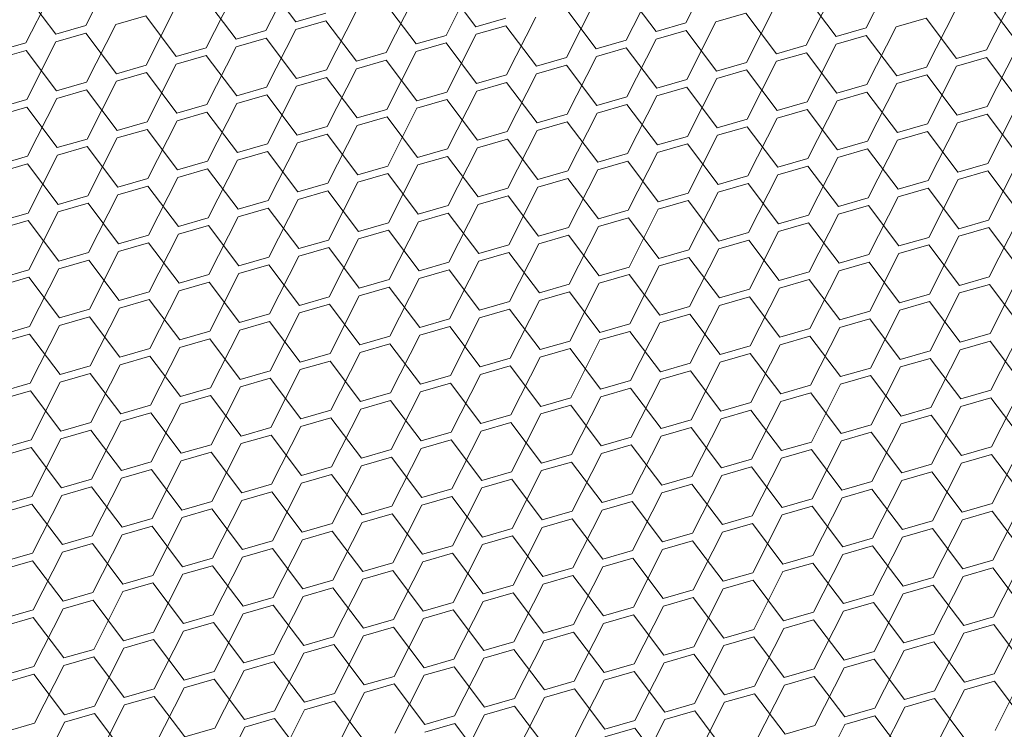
# Model space of a CAD drawing. Header units: millimetres. Extents: x 3925 to 5043, y -86 to 778.
# Tile 335 of 439: x 4979.86 to 4987.17, y 337.69 to 342.95. Entities that reach past the tile are written whole.
import ezdxf

# ---------------------------------------------------------------- set-up
doc = ezdxf.new("R2010")
doc.units = ezdxf.units.MM
doc.header["$LTSCALE"] = 46.255
doc.layers.add('H30K-DUST-FIDXF_CONTINUOUS_LINE', color=7, linetype='CONTINUOUS')

msp = doc.modelspace()

# ---------------------------------------------------------------- linework, layer by layer
at = {"layer": 'H30K-DUST-FIDXF_CONTINUOUS_LINE', "color": 7, "linetype": 'Continuous', "lineweight": 0}
for p, q in [((4980.3492, 342.9092), (4980.5664, 343.3378)), ((4984.8029, 342.929), (4985.0202, 343.3577)), ((4986.1395, 342.8929), (4986.3568, 343.3216)), ((4981.6858, 342.873), (4981.9031, 343.3017)), ((4983.0225, 342.8369), (4983.2397, 343.2656)), ((4979.9054, 342.7809), (4980.1227, 343.2096)), ((4981.9077, 342.9372), (4981.6812, 343.2376)), ((4983.2444, 342.901), (4983.0178, 343.2014)), ((4984.3591, 342.8008), (4984.5764, 343.2294)), ((4985.6958, 342.7646), (4985.913, 343.1933)), ((4980.1273, 342.845), (4979.9008, 343.1454)), ((4981.4639, 342.8089), (4981.2374, 343.1093)), ((4981.242, 342.7448), (4981.4593, 343.1734)), ((4982.5787, 342.7086), (4982.796, 343.1373)), ((4984.581, 342.8649), (4984.3545, 343.1653)), ((4985.9176, 342.8288), (4985.6911, 343.1292)), ((4987.0324, 342.7285), (4987.2497, 343.1572)), ((4980.7983, 342.6165), (4981.0155, 343.0452)), ((4982.8006, 342.7728), (4982.5741, 343.0732)), ((4984.1372, 342.7366), (4983.9107, 343.037)), ((4983.9153, 342.6725), (4984.1326, 343.1012)), ((4985.252, 342.6364), (4985.4693, 343.065)), ((4986.5886, 342.6002), (4986.8059, 343.0289)), ((4987.2543, 342.7926), (4987.0278, 343.093)), ((4980.7937, 342.981), (4980.5718, 342.9169)), ((4981.0202, 342.6806), (4980.7937, 342.981)), ((4981.9077, 342.9372), (4982.1296, 343.0013)), ((4982.1349, 342.5804), (4982.3522, 343.009)), ((4983.2444, 342.901), (4983.4662, 342.9652)), ((4983.4716, 342.5442), (4983.6888, 342.9729)), ((4985.2474, 343.0009), (4985.0255, 342.9368)), ((4985.4739, 342.7005), (4985.2474, 343.0009)), ((4986.584, 342.9648), (4986.3621, 342.9006)), ((4986.8105, 342.6644), (4986.584, 342.9648)), ((4980.1273, 342.845), (4980.3492, 342.9092)), ((4980.3545, 342.4882), (4980.5718, 342.9169)), ((4982.1303, 342.9449), (4981.9084, 342.8808)), ((4982.3568, 342.6445), (4982.1303, 342.9449)), ((4983.467, 342.9088), (4983.2451, 342.8446)), ((4983.6935, 342.6084), (4983.467, 342.9088)), ((4984.581, 342.8649), (4984.8029, 342.929)), ((4984.8082, 342.5081), (4985.0255, 342.9368)), ((4985.9176, 342.8288), (4986.1395, 342.8929)), ((4986.1449, 342.472), (4986.3621, 342.9006)), ((4980.3499, 342.8528), (4980.128, 342.7886)), ((4980.5764, 342.5524), (4980.3499, 342.8528)), ((4981.4639, 342.8089), (4981.6858, 342.873)), ((4981.6865, 342.8166), (4981.4646, 342.7525)), ((4981.913, 342.5162), (4981.6865, 342.8166)), ((4981.6912, 342.4521), (4981.9084, 342.8808)), ((4982.8006, 342.7728), (4983.0225, 342.8369)), ((4983.0278, 342.416), (4983.2451, 342.8446)), ((4984.8036, 342.8726), (4984.5817, 342.8085)), ((4985.0301, 342.5722), (4984.8036, 342.8726)), ((4986.1402, 342.8365), (4985.9184, 342.7724)), ((4986.3667, 342.5361), (4986.1402, 342.8365)), ((4979.6835, 342.7168), (4979.9054, 342.7809)), ((4979.9107, 342.36), (4980.128, 342.7886)), ((4981.0202, 342.6806), (4981.242, 342.7448)), ((4981.2474, 342.3238), (4981.4646, 342.7525)), ((4983.0232, 342.7805), (4982.8013, 342.7164)), ((4983.2497, 342.4801), (4983.0232, 342.7805)), ((4984.1372, 342.7366), (4984.3591, 342.8008)), ((4984.3598, 342.7444), (4984.1379, 342.6802)), ((4984.5863, 342.444), (4984.3598, 342.7444)), ((4984.3644, 342.3798), (4984.5817, 342.8085)), ((4985.4739, 342.7005), (4985.6958, 342.7646)), ((4985.7011, 342.3437), (4985.9184, 342.7724)), ((4987.0377, 342.3076), (4987.255, 342.7362)), ((4979.9061, 342.7245), (4979.6842, 342.6604)), ((4980.1326, 342.4241), (4979.9061, 342.7245)), ((4981.2428, 342.6884), (4981.0209, 342.6242)), ((4981.4693, 342.388), (4981.2428, 342.6884)), ((4982.3568, 342.6445), (4982.5787, 342.7086)), ((4982.584, 342.2877), (4982.8013, 342.7164)), ((4983.6935, 342.6084), (4983.9153, 342.6725)), ((4983.9207, 342.2516), (4984.1379, 342.6802)), ((4985.6965, 342.7082), (4985.4746, 342.6441)), ((4985.923, 342.4078), (4985.6965, 342.7082)), ((4986.8105, 342.6644), (4987.0324, 342.7285)), ((4987.0331, 342.6721), (4986.8112, 342.608)), ((4987.2596, 342.3717), (4987.0331, 342.6721)), ((4980.5764, 342.5524), (4980.7983, 342.6165)), ((4980.8036, 342.1956), (4981.0209, 342.6242)), ((4982.5794, 342.6522), (4982.3575, 342.5881)), ((4982.8059, 342.3518), (4982.5794, 342.6522)), ((4983.9161, 342.6161), (4983.6942, 342.552)), ((4984.1426, 342.3157), (4983.9161, 342.6161)), ((4985.0301, 342.5722), (4985.252, 342.6364)), ((4985.2573, 342.2154), (4985.4746, 342.6441)), ((4986.3667, 342.5361), (4986.5886, 342.6002)), ((4986.594, 342.1793), (4986.8112, 342.608)), ((4980.799, 342.5601), (4980.5771, 342.496)), ((4981.0255, 342.2597), (4980.799, 342.5601)), ((4981.913, 342.5162), (4982.1349, 342.5804)), ((4982.1356, 342.524), (4981.9138, 342.4598)), ((4982.3621, 342.2236), (4982.1356, 342.524)), ((4982.1403, 342.1594), (4982.3575, 342.5881)), ((4983.2497, 342.4801), (4983.4716, 342.5442)), ((4983.4769, 342.1233), (4983.6942, 342.552)), ((4985.2527, 342.58), (4985.0308, 342.5158)), ((4985.4792, 342.2796), (4985.2527, 342.58)), ((4986.5893, 342.5438), (4986.3675, 342.4797)), ((4986.8159, 342.2434), (4986.5893, 342.5438)), ((4980.1326, 342.4241), (4980.3545, 342.4882)), ((4980.3598, 342.0673), (4980.5771, 342.496)), ((4981.4693, 342.388), (4981.6912, 342.4521)), ((4981.6965, 342.0312), (4981.9138, 342.4598)), ((4983.4723, 342.4878), (4983.2504, 342.4237)), ((4983.6988, 342.1874), (4983.4723, 342.4878)), ((4984.5863, 342.444), (4984.8082, 342.5081)), ((4984.8089, 342.4517), (4984.587, 342.3876)), ((4985.0354, 342.1513), (4984.8089, 342.4517)), ((4984.8135, 342.0872), (4985.0308, 342.5158)), ((4985.923, 342.4078), (4986.1449, 342.472)), ((4986.1502, 342.051), (4986.3675, 342.4797)), ((4980.3552, 342.4318), (4980.1333, 342.3677)), ((4980.5817, 342.1314), (4980.3552, 342.4318)), ((4981.6919, 342.3957), (4981.47, 342.3316)), ((4981.9184, 342.0953), (4981.6919, 342.3957)), ((4982.8059, 342.3518), (4983.0278, 342.416)), ((4983.0331, 341.995), (4983.2504, 342.4237)), ((4984.1426, 342.3157), (4984.3644, 342.3798)), ((4984.3698, 341.9589), (4984.587, 342.3876)), ((4986.1456, 342.4156), (4985.9237, 342.3514)), ((4986.3721, 342.1152), (4986.1456, 342.4156)), ((4979.6888, 342.2958), (4979.9107, 342.36)), ((4979.9114, 342.3036), (4979.6896, 342.2394)), ((4980.1379, 342.0032), (4979.9114, 342.3036)), ((4979.9161, 341.939), (4980.1333, 342.3677)), ((4981.0255, 342.2597), (4981.2474, 342.3238)), ((4981.2527, 341.9029), (4981.47, 342.3316)), ((4983.0285, 342.3596), (4982.8066, 342.2954)), ((4983.255, 342.0592), (4983.0285, 342.3596)), ((4984.3652, 342.3234), (4984.1433, 342.2593)), ((4984.5917, 342.023), (4984.3652, 342.3234)), ((4985.4792, 342.2796), (4985.7011, 342.3437)), ((4985.7064, 341.9228), (4985.9237, 342.3514)), ((4986.8159, 342.2434), (4987.0377, 342.3076)), ((4987.0431, 341.8866), (4987.2603, 342.3153)), ((4981.2481, 342.2674), (4981.0262, 342.2033)), ((4981.4746, 341.967), (4981.2481, 342.2674)), ((4982.3621, 342.2236), (4982.584, 342.2877)), ((4982.5847, 342.2313), (4982.3629, 342.1672)), ((4982.8112, 341.9309), (4982.5847, 342.2313)), ((4982.5894, 341.8668), (4982.8066, 342.2954)), ((4983.6988, 342.1874), (4983.9207, 342.2516)), ((4983.926, 341.8306), (4984.1433, 342.2593)), ((4985.7018, 342.2873), (4985.4799, 342.2232)), ((4985.9283, 341.9869), (4985.7018, 342.2873)), ((4987.0385, 342.2512), (4986.8166, 342.187)), ((4987.265, 341.9508), (4987.0385, 342.2512)), ((4980.5817, 342.1314), (4980.8036, 342.1956)), ((4980.8089, 341.7746), (4981.0262, 342.2033)), ((4981.9184, 342.0953), (4982.1403, 342.1594)), ((4982.1456, 341.7385), (4982.3629, 342.1672)), ((4983.9214, 342.1952), (4983.6995, 342.1311)), ((4984.1479, 341.8948), (4983.9214, 342.1952)), ((4985.0354, 342.1513), (4985.2573, 342.2154)), ((4985.258, 342.159), (4985.0361, 342.0949)), ((4985.4845, 341.8586), (4985.258, 342.159)), ((4985.2627, 341.7945), (4985.4799, 342.2232)), ((4986.3721, 342.1152), (4986.594, 342.1793)), ((4986.5993, 341.7584), (4986.8166, 342.187)), ((4980.8043, 342.1392), (4980.5824, 342.0751)), ((4981.0308, 341.8388), (4980.8043, 342.1392)), ((4982.141, 342.1031), (4981.9191, 342.0389)), ((4982.3675, 341.8026), (4982.141, 342.1031)), ((4983.255, 342.0592), (4983.4769, 342.1233)), ((4983.4822, 341.7024), (4983.6995, 342.1311)), ((4984.5917, 342.023), (4984.8135, 342.0872)), ((4984.8189, 341.6662), (4985.0361, 342.0949)), ((4986.5947, 342.1229), (4986.3728, 342.0588)), ((4986.8212, 341.8225), (4986.5947, 342.1229)), ((4980.1379, 342.0032), (4980.3598, 342.0673)), ((4980.3605, 342.0109), (4980.1387, 341.9468)), ((4980.5871, 341.7105), (4980.3605, 342.0109)), ((4980.3652, 341.6464), (4980.5824, 342.0751)), ((4981.4746, 341.967), (4981.6965, 342.0312)), ((4981.7018, 341.6102), (4981.9191, 342.0389)), ((4983.4776, 342.0669), (4983.2557, 342.0028)), ((4983.7041, 341.7665), (4983.4776, 342.0669)), ((4984.8143, 342.0308), (4984.5924, 341.9667)), ((4985.0408, 341.7304), (4984.8143, 342.0308)), ((4985.9283, 341.9869), (4986.1502, 342.051)), ((4986.1555, 341.6301), (4986.3728, 342.0588)), ((4979.6942, 341.8749), (4979.9161, 341.939)), ((4979.9214, 341.5181), (4980.1387, 341.9468)), ((4981.6972, 341.9748), (4981.4753, 341.9107)), ((4981.9237, 341.6744), (4981.6972, 341.9748)), ((4982.8112, 341.9309), (4983.0331, 341.995)), ((4983.0338, 341.9387), (4982.812, 341.8745)), ((4983.2603, 341.6382), (4983.0338, 341.9387)), ((4983.0385, 341.5741), (4983.2557, 342.0028)), ((4984.1479, 341.8948), (4984.3698, 341.9589)), ((4984.3751, 341.538), (4984.5924, 341.9667)), ((4986.1509, 341.9947), (4985.929, 341.9305)), ((4986.3774, 341.6942), (4986.1509, 341.9947)), ((4979.9168, 341.8827), (4979.6949, 341.8185)), ((4980.1433, 341.5822), (4979.9168, 341.8827)), ((4981.0308, 341.8388), (4981.2527, 341.9029)), ((4981.258, 341.482), (4981.4753, 341.9107)), ((4982.3675, 341.8026), (4982.5894, 341.8668)), ((4982.5947, 341.4459), (4982.812, 341.8745)), ((4984.3705, 341.9025), (4984.1486, 341.8384)), ((4984.597, 341.6021), (4984.3705, 341.9025)), ((4985.4845, 341.8586), (4985.7064, 341.9228)), ((4985.7071, 341.8664), (4985.4853, 341.8023)), ((4985.9336, 341.566), (4985.7071, 341.8664)), ((4985.7118, 341.5018), (4985.929, 341.9305)), ((4986.8212, 341.8225), (4987.0431, 341.8866)), ((4987.0484, 341.4657), (4987.2657, 341.8944)), ((4981.2534, 341.8465), (4981.0315, 341.7824)), ((4981.4799, 341.5461), (4981.2534, 341.8465)), ((4982.5901, 341.8104), (4982.3682, 341.7463)), ((4982.8166, 341.51), (4982.5901, 341.8104)), ((4983.7041, 341.7665), (4983.926, 341.8306)), ((4983.9313, 341.4097), (4984.1486, 341.8384)), ((4985.0408, 341.7304), (4985.2627, 341.7945)), ((4985.268, 341.3736), (4985.4853, 341.8023)), ((4987.0438, 341.8303), (4986.8219, 341.7661)), ((4987.2703, 341.5298), (4987.0438, 341.8303)), ((4980.5871, 341.7105), (4980.8089, 341.7746)), ((4980.8097, 341.7183), (4980.5878, 341.6541)), ((4981.0362, 341.4179), (4980.8097, 341.7183)), ((4980.8143, 341.3537), (4981.0315, 341.7824)), ((4981.9237, 341.6744), (4982.1456, 341.7385)), ((4982.1509, 341.3176), (4982.3682, 341.7463)), ((4983.9267, 341.7743), (4983.7048, 341.7101)), ((4984.1532, 341.4738), (4983.9267, 341.7743)), ((4985.2634, 341.7381), (4985.0415, 341.674)), ((4985.4899, 341.4377), (4985.2634, 341.7381)), ((4986.3774, 341.6942), (4986.5993, 341.7584)), ((4986.6046, 341.3375), (4986.8219, 341.7661)), ((4980.1433, 341.5822), (4980.3652, 341.6464)), ((4980.3705, 341.2255), (4980.5878, 341.6541)), ((4982.1463, 341.6821), (4981.9244, 341.618)), ((4982.3728, 341.3817), (4982.1463, 341.6821)), ((4983.2603, 341.6382), (4983.4822, 341.7024)), ((4983.4829, 341.646), (4983.2611, 341.5819)), ((4983.7094, 341.3456), (4983.4829, 341.646)), ((4983.4876, 341.2815), (4983.7048, 341.7101)), ((4984.597, 341.6021), (4984.8189, 341.6662)), ((4984.8242, 341.2453), (4985.0415, 341.674)), ((4986.6, 341.702), (4986.3781, 341.6379)), ((4986.8265, 341.4016), (4986.6, 341.702)), ((4980.3659, 341.59), (4980.144, 341.5259)), ((4980.5924, 341.2896), (4980.3659, 341.59)), ((4981.4799, 341.5461), (4981.7018, 341.6102)), ((4981.7071, 341.1893), (4981.9244, 341.618)), ((4982.8166, 341.51), (4983.0385, 341.5741)), ((4983.0438, 341.1532), (4983.2611, 341.5819)), ((4984.8196, 341.6099), (4984.5977, 341.5457)), ((4985.0461, 341.3095), (4984.8196, 341.6099)), ((4985.9336, 341.566), (4986.1555, 341.6301)), ((4986.1562, 341.5737), (4985.9344, 341.5096)), ((4986.3827, 341.2733), (4986.1562, 341.5737)), ((4986.1609, 341.2092), (4986.3781, 341.6379)), ((4979.6995, 341.454), (4979.9214, 341.5181)), ((4979.9267, 341.0972), (4980.144, 341.5259)), ((4981.7025, 341.5539), (4981.4806, 341.4897)), ((4981.929, 341.2535), (4981.7025, 341.5539)), ((4983.0392, 341.5177), (4982.8173, 341.4536)), ((4983.2657, 341.2173), (4983.0392, 341.5177)), ((4984.1532, 341.4738), (4984.3751, 341.538)), ((4984.3804, 341.1171), (4984.5977, 341.5457)), ((4985.4899, 341.4377), (4985.7118, 341.5018)), ((4985.7171, 341.0809), (4985.9344, 341.5096)), ((4979.9221, 341.4617), (4979.7002, 341.3976)), ((4980.1486, 341.1613), (4979.9221, 341.4617)), ((4981.0362, 341.4179), (4981.258, 341.482)), ((4981.2588, 341.4256), (4981.0369, 341.3615)), ((4981.4853, 341.1252), (4981.2588, 341.4256)), ((4981.2634, 341.0611), (4981.4806, 341.4897)), ((4982.3728, 341.3817), (4982.5947, 341.4459)), ((4982.6, 341.0249), (4982.8173, 341.4536)), ((4984.3758, 341.4816), (4984.1539, 341.4175)), ((4984.6023, 341.1812), (4984.3758, 341.4816)), ((4985.7125, 341.4455), (4985.4906, 341.3813)), ((4985.939, 341.1451), (4985.7125, 341.4455)), ((4986.8265, 341.4016), (4987.0484, 341.4657)), ((4987.0537, 341.0448), (4987.271, 341.4735)), ((4980.5924, 341.2896), (4980.8143, 341.3537)), ((4980.8196, 340.9328), (4981.0369, 341.3615)), ((4982.5954, 341.3895), (4982.3735, 341.3253)), ((4982.8219, 341.0891), (4982.5954, 341.3895)), ((4983.7094, 341.3456), (4983.9313, 341.4097)), ((4983.932, 341.3533), (4983.7102, 341.2892)), ((4984.1586, 341.0529), (4983.932, 341.3533)), ((4983.9367, 340.9888), (4984.1539, 341.4175)), ((4985.0461, 341.3095), (4985.268, 341.3736)), ((4985.2733, 340.9527), (4985.4906, 341.3813)), ((4987.0491, 341.4093), (4986.8272, 341.3452)), ((4987.2756, 341.1089), (4987.0491, 341.4093)), ((4980.815, 341.2973), (4980.5931, 341.2332)), ((4981.0415, 340.9969), (4980.815, 341.2973)), ((4981.929, 341.2535), (4982.1509, 341.3176)), ((4982.1562, 340.8967), (4982.3735, 341.3253)), ((4983.2657, 341.2173), (4983.4876, 341.2815)), ((4983.4929, 340.8605), (4983.7102, 341.2892)), ((4985.2687, 341.3172), (4985.0468, 341.2531)), ((4985.4952, 341.0168), (4985.2687, 341.3172)), ((4986.3827, 341.2733), (4986.6046, 341.3375)), ((4986.6053, 341.2811), (4986.3835, 341.2169)), ((4986.8318, 340.9807), (4986.6053, 341.2811)), ((4986.61, 340.9165), (4986.8272, 341.3452)), ((4980.1486, 341.1613), (4980.3705, 341.2255)), ((4980.3758, 340.8045), (4980.5931, 341.2332)), ((4982.1516, 341.2612), (4981.9297, 341.1971)), ((4982.3781, 340.9608), (4982.1516, 341.2612)), ((4983.4883, 341.2251), (4983.2664, 341.1609)), ((4983.7148, 340.9247), (4983.4883, 341.2251)), ((4984.6023, 341.1812), (4984.8242, 341.2453)), ((4984.8295, 340.8244), (4985.0468, 341.2531)), ((4985.939, 341.1451), (4986.1609, 341.2092)), ((4986.1662, 340.7883), (4986.3835, 341.2169)), ((4980.3712, 341.1691), (4980.1493, 341.1049)), ((4980.5977, 340.8687), (4980.3712, 341.1691)), ((4981.4853, 341.1252), (4981.7071, 341.1893)), ((4981.7079, 341.1329), (4981.486, 341.0688)), ((4981.9344, 340.8325), (4981.7079, 341.1329)), ((4981.7125, 340.7684), (4981.9297, 341.1971)), ((4982.8219, 341.0891), (4983.0438, 341.1532)), ((4983.0491, 340.7323), (4983.2664, 341.1609)), ((4984.8249, 341.1889), (4984.603, 341.1248)), ((4985.0514, 340.8885), (4984.8249, 341.1889)), ((4986.1616, 341.1528), (4985.9397, 341.0887)), ((4986.3881, 340.8524), (4986.1616, 341.1528)), ((4979.7048, 341.0331), (4979.9267, 341.0972)), ((4979.9321, 340.6763), (4980.1493, 341.1049)), ((4981.0415, 340.9969), (4981.2634, 341.0611)), ((4981.2687, 340.6401), (4981.486, 341.0688)), ((4983.0445, 341.0968), (4982.8226, 341.0327)), ((4983.271, 340.7964), (4983.0445, 341.0968)), ((4984.1586, 341.0529), (4984.3804, 341.1171)), ((4984.3812, 341.0607), (4984.1593, 340.9965)), ((4984.6077, 340.7603), (4984.3812, 341.0607)), ((4984.3858, 340.6961), (4984.603, 341.1248)), ((4985.4952, 341.0168), (4985.7171, 341.0809)), ((4985.7224, 340.66), (4985.9397, 341.0887)), ((4979.9274, 341.0408), (4979.7056, 340.9767)), ((4980.1539, 340.7404), (4979.9274, 341.0408)), ((4981.2641, 341.0047), (4981.0422, 340.9405)), ((4981.4906, 340.7043), (4981.2641, 341.0047)), ((4982.3781, 340.9608), (4982.6, 341.0249)), ((4982.6053, 340.604), (4982.8226, 341.0327)), ((4983.7148, 340.9247), (4983.9367, 340.9888)), ((4983.942, 340.5679), (4984.1593, 340.9965)), ((4985.7178, 341.0245), (4985.4959, 340.9604)), ((4985.9443, 340.7241), (4985.7178, 341.0245)), ((4986.8318, 340.9807), (4987.0537, 341.0448)), ((4987.0544, 340.9884), (4986.8326, 340.9243)), ((4987.2809, 340.688), (4987.0544, 340.9884)), ((4987.0591, 340.6239), (4987.2763, 341.0525)), ((4980.5977, 340.8687), (4980.8196, 340.9328)), ((4980.8249, 340.5119), (4981.0422, 340.9405)), ((4982.6007, 340.9685), (4982.3788, 340.9044)), ((4982.8272, 340.6681), (4982.6007, 340.9685)), ((4983.9374, 340.9324), (4983.7155, 340.8683)), ((4984.1639, 340.632), (4983.9374, 340.9324)), ((4985.0514, 340.8885), (4985.2733, 340.9527)), ((4985.2786, 340.5317), (4985.4959, 340.9604)), ((4986.3881, 340.8524), (4986.61, 340.9165)), ((4986.6153, 340.4956), (4986.8326, 340.9243)), ((4980.8203, 340.8764), (4980.5984, 340.8123)), ((4981.0468, 340.576), (4980.8203, 340.8764)), ((4981.9344, 340.8325), (4982.1562, 340.8967)), ((4982.157, 340.8403), (4981.9351, 340.7761)), ((4982.3835, 340.5399), (4982.157, 340.8403)), ((4982.1616, 340.4757), (4982.3788, 340.9044)), ((4983.271, 340.7964), (4983.4929, 340.8605)), ((4983.4982, 340.4396), (4983.7155, 340.8683)), ((4985.274, 340.8963), (4985.0521, 340.8321)), ((4985.5005, 340.5959), (4985.274, 340.8963)), ((4986.6107, 340.8601), (4986.3888, 340.796)), ((4986.8372, 340.5597), (4986.6107, 340.8601)), ((4980.1539, 340.7404), (4980.3758, 340.8045)), ((4980.3812, 340.3836), (4980.5984, 340.8123)), ((4981.4906, 340.7043), (4981.7125, 340.7684)), ((4981.7178, 340.3475), (4981.9351, 340.7761)), ((4983.4936, 340.8041), (4983.2717, 340.74)), ((4983.7201, 340.5037), (4983.4936, 340.8041)), ((4984.6077, 340.7603), (4984.8295, 340.8244)), ((4984.8303, 340.768), (4984.6084, 340.7039)), ((4985.0568, 340.4676), (4984.8303, 340.768)), ((4984.8349, 340.4035), (4985.0521, 340.8321)), ((4985.9443, 340.7241), (4986.1662, 340.7883)), ((4986.1715, 340.3673), (4986.3888, 340.796)), ((4980.3765, 340.7481), (4980.1547, 340.684)), ((4980.603, 340.4477), (4980.3765, 340.7481)), ((4981.7132, 340.712), (4981.4913, 340.6479)), ((4981.9397, 340.4116), (4981.7132, 340.712)), ((4982.8272, 340.6681), (4983.0491, 340.7323)), ((4983.0545, 340.3113), (4983.2717, 340.74)), ((4984.1639, 340.632), (4984.3858, 340.6961)), ((4984.3911, 340.2752), (4984.6084, 340.7039)), ((4986.1669, 340.7319), (4985.945, 340.6677)), ((4986.3934, 340.4315), (4986.1669, 340.7319)), ((4979.7102, 340.6121), (4979.9321, 340.6763)), ((4979.9328, 340.6199), (4979.7109, 340.5557)), ((4980.1593, 340.3195), (4979.9328, 340.6199)), ((4979.9374, 340.2553), (4980.1547, 340.684)), ((4981.0468, 340.576), (4981.2687, 340.6401)), ((4981.274, 340.2192), (4981.4913, 340.6479)), ((4983.0498, 340.6759), (4982.8279, 340.6117)), ((4983.2763, 340.3755), (4983.0498, 340.6759)), ((4984.3865, 340.6397), (4984.1646, 340.5756)), ((4984.613, 340.3393), (4984.3865, 340.6397)), ((4985.5005, 340.5959), (4985.7224, 340.66)), ((4985.7277, 340.2391), (4985.945, 340.6677)), ((4986.8372, 340.5597), (4987.0591, 340.6239)), ((4987.0644, 340.2029), (4987.2817, 340.6316)), ((4981.2694, 340.5837), (4981.0475, 340.5196)), ((4981.4959, 340.2833), (4981.2694, 340.5837)), ((4982.3835, 340.5399), (4982.6053, 340.604)), ((4982.6061, 340.5476), (4982.3842, 340.4835)), ((4982.8326, 340.2472), (4982.6061, 340.5476)), ((4982.6107, 340.1831), (4982.8279, 340.6117)), ((4983.7201, 340.5037), (4983.942, 340.5679)), ((4983.9473, 340.1469), (4984.1646, 340.5756)), ((4985.7231, 340.6036), (4985.5012, 340.5395)), ((4985.9496, 340.3032), (4985.7231, 340.6036)), ((4987.0598, 340.5675), (4986.8379, 340.5033)), ((4987.2863, 340.2671), (4987.0598, 340.5675)), ((4980.603, 340.4477), (4980.8249, 340.5119)), ((4980.8303, 340.0909), (4981.0475, 340.5196)), ((4981.9397, 340.4116), (4982.1616, 340.4757)), ((4982.1669, 340.0548), (4982.3842, 340.4835)), ((4983.9427, 340.5115), (4983.7208, 340.4473)), ((4984.1692, 340.2111), (4983.9427, 340.5115)), ((4985.0568, 340.4676), (4985.2786, 340.5317)), ((4985.2794, 340.4753), (4985.0575, 340.4112)), ((4985.5059, 340.1749), (4985.2794, 340.4753)), ((4985.284, 340.1108), (4985.5012, 340.5395)), ((4986.3934, 340.4315), (4986.6153, 340.4956)), ((4986.6206, 340.0747), (4986.8379, 340.5033)), ((4980.8256, 340.4555), (4980.6038, 340.3913)), ((4981.0521, 340.1551), (4980.8256, 340.4555)), ((4982.1623, 340.4193), (4981.9404, 340.3552)), ((4982.3888, 340.1189), (4982.1623, 340.4193)), ((4983.2763, 340.3755), (4983.4982, 340.4396)), ((4983.5036, 340.0187), (4983.7208, 340.4473)), ((4984.613, 340.3393), (4984.8349, 340.4035)), ((4984.8402, 339.9825), (4985.0575, 340.4112)), ((4986.616, 340.4392), (4986.3941, 340.3751)), ((4986.8425, 340.1388), (4986.616, 340.4392)), ((4980.1593, 340.3195), (4980.3812, 340.3836)), ((4980.3819, 340.3272), (4980.16, 340.2631)), ((4980.6084, 340.0268), (4980.3819, 340.3272)), ((4980.3865, 339.9627), (4980.6038, 340.3913)), ((4981.4959, 340.2833), (4981.7178, 340.3475)), ((4981.7231, 339.9265), (4981.9404, 340.3552)), ((4983.4989, 340.3832), (4983.2771, 340.3191)), ((4983.7254, 340.0828), (4983.4989, 340.3832)), ((4984.8356, 340.3471), (4984.6137, 340.2829)), ((4985.0621, 340.0467), (4984.8356, 340.3471)), ((4985.9496, 340.3032), (4986.1715, 340.3673)), ((4986.1768, 339.9464), (4986.3941, 340.3751)), ((4979.7155, 340.1912), (4979.9374, 340.2553)), ((4979.9427, 339.8344), (4980.16, 340.2631)), ((4981.7185, 340.2911), (4981.4966, 340.2269)), ((4981.945, 339.9907), (4981.7185, 340.2911)), ((4982.8326, 340.2472), (4983.0545, 340.3113)), ((4983.0552, 340.2549), (4982.8333, 340.1908)), ((4983.2817, 339.9545), (4983.0552, 340.2549)), ((4983.0598, 339.8904), (4983.2771, 340.3191)), ((4984.1692, 340.2111), (4984.3911, 340.2752)), ((4984.3964, 339.8543), (4984.6137, 340.2829)), ((4986.1722, 340.3109), (4985.9503, 340.2468)), ((4986.3987, 340.0105), (4986.1722, 340.3109)), ((4979.9381, 340.1989), (4979.7162, 340.1348)), ((4980.1646, 339.8985), (4979.9381, 340.1989)), ((4981.0521, 340.1551), (4981.274, 340.2192)), ((4981.2794, 339.7983), (4981.4966, 340.2269)), ((4982.3888, 340.1189), (4982.6107, 340.1831)), ((4982.616, 339.7621), (4982.8333, 340.1908)), ((4984.3918, 340.2188), (4984.1699, 340.1547)), ((4984.6183, 339.9184), (4984.3918, 340.2188)), ((4985.5059, 340.1749), (4985.7277, 340.2391)), ((4985.7285, 340.1827), (4985.5066, 340.1185)), ((4985.955, 339.8823), (4985.7285, 340.1827)), ((4985.7331, 339.8181), (4985.9503, 340.2468)), ((4986.8425, 340.1388), (4987.0644, 340.2029)), ((4987.0697, 339.782), (4987.287, 340.2107)), ((4981.2747, 340.1628), (4981.0529, 340.0987)), ((4981.5013, 339.8624), (4981.2747, 340.1628)), ((4982.6114, 340.1267), (4982.3895, 340.0625)), ((4982.8379, 339.8263), (4982.6114, 340.1267)), ((4983.7254, 340.0828), (4983.9473, 340.1469)), ((4983.9527, 339.726), (4984.1699, 340.1547)), ((4985.0621, 340.0467), (4985.284, 340.1108)), ((4985.2893, 339.6899), (4985.5066, 340.1185)), ((4987.0651, 340.1465), (4986.8432, 340.0824)), ((4987.2916, 339.8461), (4987.0651, 340.1465)), ((4980.6084, 340.0268), (4980.8303, 340.0909)), ((4980.831, 340.0345), (4980.6091, 339.9704)), ((4981.0575, 339.7341), (4980.831, 340.0345)), ((4980.8356, 339.67), (4981.0529, 340.0987)), ((4981.945, 339.9907), (4982.1669, 340.0548)), ((4982.1722, 339.6339), (4982.3895, 340.0625)), ((4983.948, 340.0905), (4983.7262, 340.0264)), ((4984.1745, 339.7901), (4983.948, 340.0905)), ((4985.2847, 340.0544), (4985.0628, 339.9903)), ((4985.5112, 339.754), (4985.2847, 340.0544)), ((4986.3987, 340.0105), (4986.6206, 340.0747)), ((4986.626, 339.6537), (4986.8432, 340.0824)), ((4980.1646, 339.8985), (4980.3865, 339.9627)), ((4980.3918, 339.5417), (4980.6091, 339.9704)), ((4982.1676, 339.9984), (4981.9457, 339.9343)), ((4982.3941, 339.698), (4982.1676, 339.9984)), ((4983.2817, 339.9545), (4983.5036, 340.0187)), ((4983.5043, 339.9623), (4983.2824, 339.8981)), ((4983.7308, 339.6619), (4983.5043, 339.9623)), ((4983.5089, 339.5977), (4983.7262, 340.0264)), ((4984.6183, 339.9184), (4984.8402, 339.9825)), ((4984.8455, 339.5616), (4985.0628, 339.9903)), ((4986.6213, 340.0183), (4986.3994, 339.9541)), ((4986.8478, 339.7179), (4986.6213, 340.0183)), ((4980.3872, 339.9063), (4980.1653, 339.8421)), ((4980.6137, 339.6059), (4980.3872, 339.9063)), ((4981.5013, 339.8624), (4981.7231, 339.9265)), ((4981.7285, 339.5056), (4981.9457, 339.9343)), ((4982.8379, 339.8263), (4983.0598, 339.8904)), ((4983.0651, 339.4695), (4983.2824, 339.8981)), ((4984.8409, 339.9261), (4984.619, 339.862)), ((4985.0674, 339.6257), (4984.8409, 339.9261)), ((4985.955, 339.8823), (4986.1768, 339.9464)), ((4986.1776, 339.89), (4985.9557, 339.8259)), ((4986.4041, 339.5896), (4986.1776, 339.89)), ((4986.1822, 339.5255), (4986.3994, 339.9541)), ((4979.7208, 339.7703), (4979.9427, 339.8344)), ((4979.948, 339.4135), (4980.1653, 339.8421)), ((4981.7239, 339.8701), (4981.502, 339.806)), ((4981.9504, 339.5697), (4981.7239, 339.8701)), ((4983.0605, 339.834), (4982.8386, 339.7699)), ((4983.287, 339.5336), (4983.0605, 339.834)), ((4984.1745, 339.7901), (4984.3964, 339.8543)), ((4984.4018, 339.4333), (4984.619, 339.862)), ((4985.5112, 339.754), (4985.7331, 339.8181)), ((4985.7384, 339.3972), (4985.9557, 339.8259)), ((4979.9434, 339.778), (4979.7215, 339.7139)), ((4980.1699, 339.4776), (4979.9434, 339.778)), ((4981.0575, 339.7341), (4981.2794, 339.7983)), ((4981.2801, 339.7419), (4981.0582, 339.6777)), ((4981.5066, 339.4415), (4981.2801, 339.7419)), ((4981.2847, 339.3773), (4981.502, 339.806)), ((4982.3941, 339.698), (4982.616, 339.7621)), ((4982.6213, 339.3412), (4982.8386, 339.7699)), ((4984.3971, 339.7979), (4984.1753, 339.7337)), ((4984.6236, 339.4975), (4984.3971, 339.7979)), ((4985.7338, 339.7617), (4985.5119, 339.6976)), ((4985.9603, 339.4613), (4985.7338, 339.7617)), ((4986.8478, 339.7179), (4987.0697, 339.782)), ((4987.0751, 339.3611), (4987.2923, 339.7897)), ((4980.6137, 339.6059), (4980.8356, 339.67)), ((4980.8409, 339.2491), (4981.0582, 339.6777)), ((4982.6167, 339.7057), (4982.3948, 339.6416)), ((4982.8432, 339.4053), (4982.6167, 339.7057)), ((4983.7308, 339.6619), (4983.9527, 339.726)), ((4983.9534, 339.6696), (4983.7315, 339.6055)), ((4984.1799, 339.3692), (4983.9534, 339.6696)), ((4983.958, 339.3051), (4984.1753, 339.7337)), ((4985.0674, 339.6257), (4985.2893, 339.6899)), ((4985.2946, 339.2689), (4985.5119, 339.6976)), ((4987.0704, 339.7256), (4986.8486, 339.6615)), ((4987.2969, 339.4252), (4987.0704, 339.7256)), ((4980.8363, 339.6136), (4980.6144, 339.5495)), ((4981.0628, 339.3132), (4980.8363, 339.6136)), ((4981.9504, 339.5697), (4982.1722, 339.6339)), ((4982.1776, 339.2129), (4982.3948, 339.6416)), ((4983.287, 339.5336), (4983.5089, 339.5977)), ((4983.5142, 339.1768), (4983.7315, 339.6055)), ((4985.29, 339.6335), (4985.0681, 339.5693)), ((4985.5165, 339.3331), (4985.29, 339.6335)), ((4986.4041, 339.5896), (4986.626, 339.6537)), ((4986.6267, 339.5973), (4986.4048, 339.5332)), ((4986.8532, 339.2969), (4986.6267, 339.5973)), ((4986.6313, 339.2328), (4986.8486, 339.6615)), ((4980.1699, 339.4776), (4980.3918, 339.5417)), ((4980.3972, 339.1208), (4980.6144, 339.5495)), ((4982.173, 339.5775), (4981.9511, 339.5133)), ((4982.3995, 339.2771), (4982.173, 339.5775)), ((4983.5096, 339.5413), (4983.2877, 339.4772)), ((4983.7361, 339.2409), (4983.5096, 339.5413)), ((4984.6236, 339.4975), (4984.8455, 339.5616)), ((4984.8509, 339.1407), (4985.0681, 339.5693)), ((4985.9603, 339.4613), (4986.1822, 339.5255)), ((4986.1875, 339.1045), (4986.4048, 339.5332)), ((4980.3925, 339.4853), (4980.1706, 339.4212)), ((4980.619, 339.1849), (4980.3925, 339.4853)), ((4981.5066, 339.4415), (4981.7285, 339.5056)), ((4981.7292, 339.4492), (4981.5073, 339.3851)), ((4981.9557, 339.1488), (4981.7292, 339.4492)), ((4981.7338, 339.0847), (4981.9511, 339.5133)), ((4982.8432, 339.4053), (4983.0651, 339.4695)), ((4983.0704, 339.0485), (4983.2877, 339.4772)), ((4984.8462, 339.5052), (4984.6244, 339.4411)), ((4985.0728, 339.2048), (4984.8462, 339.5052)), ((4986.1829, 339.4691), (4985.961, 339.4049)), ((4986.4094, 339.1687), (4986.1829, 339.4691)), ((4979.7262, 339.3493), (4979.948, 339.4135)), ((4979.9534, 338.9925), (4980.1706, 339.4212)), ((4981.0628, 339.3132), (4981.2847, 339.3773)), ((4981.29, 338.9564), (4981.5073, 339.3851)), ((4983.0658, 339.4131), (4982.8439, 339.3489)), ((4983.2923, 339.1127), (4983.0658, 339.4131)), ((4984.1799, 339.3692), (4984.4018, 339.4333)), ((4984.4025, 339.3769), (4984.1806, 339.3128)), ((4984.629, 339.0765), (4984.4025, 339.3769)), ((4984.4071, 339.0124), (4984.6244, 339.4411)), ((4985.5165, 339.3331), (4985.7384, 339.3972)), ((4985.7437, 338.9763), (4985.961, 339.4049)), ((4979.9488, 339.3571), (4979.7269, 339.2929)), ((4980.1753, 339.0567), (4979.9488, 339.3571)), ((4981.2854, 339.3209), (4981.0635, 339.2568)), ((4981.5119, 339.0205), (4981.2854, 339.3209)), ((4982.3995, 339.2771), (4982.6213, 339.3412)), ((4982.6267, 338.9203), (4982.8439, 339.3489)), ((4983.7361, 339.2409), (4983.958, 339.3051)), ((4983.9633, 338.8841), (4984.1806, 339.3128)), ((4985.7391, 339.3408), (4985.5172, 339.2767)), ((4985.9656, 339.0404), (4985.7391, 339.3408)), ((4986.8532, 339.2969), (4987.0751, 339.3611)), ((4987.0758, 339.3047), (4986.8539, 339.2405)), ((4987.3023, 339.0043), (4987.0758, 339.3047)), ((4987.0804, 338.9401), (4987.2977, 339.3688)), ((4980.619, 339.1849), (4980.8409, 339.2491)), ((4980.8463, 338.8281), (4981.0635, 339.2568)), ((4982.6221, 339.2848), (4982.4002, 339.2207)), ((4982.8486, 338.9844), (4982.6221, 339.2848)), ((4983.9587, 339.2487), (4983.7368, 339.1845)), ((4984.1852, 338.9483), (4983.9587, 339.2487)), ((4985.0728, 339.2048), (4985.2946, 339.2689)), ((4985.3, 338.848), (4985.5172, 339.2767)), ((4986.4094, 339.1687), (4986.6313, 339.2328)), ((4986.6366, 338.8119), (4986.8539, 339.2405)), ((4980.8416, 339.1927), (4980.6198, 339.1285)), ((4981.0681, 338.8923), (4980.8416, 339.1927)), ((4981.9557, 339.1488), (4982.1776, 339.2129)), ((4982.1783, 339.1565), (4981.9564, 339.0924)), ((4982.4048, 338.8561), (4982.1783, 339.1565)), ((4982.1829, 338.792), (4982.4002, 339.2207)), ((4983.2923, 339.1127), (4983.5142, 339.1768)), ((4983.5195, 338.7559), (4983.7368, 339.1845)), ((4985.2954, 339.2125), (4985.0735, 339.1484)), ((4985.5219, 338.9121), (4985.2954, 339.2125)), ((4986.632, 339.1764), (4986.4101, 339.1123)), ((4986.8585, 338.876), (4986.632, 339.1764)), ((4980.1753, 339.0567), (4980.3972, 339.1208)), ((4980.4025, 338.6999), (4980.6198, 339.1285)), ((4981.5119, 339.0205), (4981.7338, 339.0847)), ((4981.7391, 338.6637), (4981.9564, 339.0924)), ((4983.5149, 339.1204), (4983.293, 339.0563)), ((4983.7414, 338.82), (4983.5149, 339.1204)), ((4984.629, 339.0765), (4984.8509, 339.1407)), ((4984.8516, 339.0843), (4984.6297, 339.0201)), ((4985.0781, 338.7839), (4984.8516, 339.0843)), ((4984.8562, 338.7197), (4985.0735, 339.1484)), ((4985.9656, 339.0404), (4986.1875, 339.1045)), ((4986.1928, 338.6836), (4986.4101, 339.1123)), ((4980.3979, 339.0644), (4980.176, 339.0003)), ((4980.6244, 338.764), (4980.3979, 339.0644)), ((4981.7345, 339.0283), (4981.5126, 338.9641)), ((4981.961, 338.7279), (4981.7345, 339.0283)), ((4982.8486, 338.9844), (4983.0704, 339.0485)), ((4983.0758, 338.6276), (4983.293, 339.0563)), ((4984.1852, 338.9483), (4984.4071, 339.0124)), ((4984.4124, 338.5915), (4984.6297, 339.0201)), ((4986.1882, 339.0481), (4985.9663, 338.984)), ((4986.4147, 338.7477), (4986.1882, 339.0481)), ((4979.7315, 338.9284), (4979.9534, 338.9925)), ((4979.9587, 338.5716), (4980.176, 339.0003)), ((4981.0681, 338.8923), (4981.29, 338.9564)), ((4981.2954, 338.5355), (4981.5126, 338.9641)), ((4983.0712, 338.9921), (4982.8493, 338.928)), ((4983.2977, 338.6917), (4983.0712, 338.9921)), ((4984.4078, 338.956), (4984.1859, 338.8919)), ((4984.6343, 338.6556), (4984.4078, 338.956)), ((4985.5219, 338.9121), (4985.7437, 338.9763)), ((4985.7491, 338.5553), (4985.9663, 338.984)), ((4986.8585, 338.876), (4987.0804, 338.9401)), ((4987.0857, 338.5192), (4987.303, 338.9479)), ((4979.9541, 338.9361), (4979.7322, 338.872)), ((4980.1806, 338.6357), (4979.9541, 338.9361)), ((4981.2907, 338.9), (4981.0689, 338.8359)), ((4981.5172, 338.5996), (4981.2907, 338.9)), ((4982.4048, 338.8561), (4982.6267, 338.9203)), ((4982.6274, 338.8639), (4982.4055, 338.7997)), ((4982.8539, 338.5635), (4982.6274, 338.8639)), ((4982.632, 338.4993), (4982.8493, 338.928)), ((4983.7414, 338.82), (4983.9633, 338.8841)), ((4983.9687, 338.4632), (4984.1859, 338.8919)), ((4985.7445, 338.9199), (4985.5226, 338.8557)), ((4985.971, 338.6195), (4985.7445, 338.9199)), ((4987.0811, 338.8837), (4986.8592, 338.8196)), ((4987.3076, 338.5833), (4987.0811, 338.8837)), ((4980.6244, 338.764), (4980.8463, 338.8281)), ((4980.8516, 338.4072), (4981.0689, 338.8359)), ((4981.961, 338.7279), (4982.1829, 338.792)), ((4982.1882, 338.3711), (4982.4055, 338.7997)), ((4983.964, 338.8277), (4983.7421, 338.7636)), ((4984.1905, 338.5273), (4983.964, 338.8277)), ((4985.0781, 338.7839), (4985.3, 338.848)), ((4985.3007, 338.7916), (4985.0788, 338.7275)), ((4985.5272, 338.4912), (4985.3007, 338.7916)), ((4985.3053, 338.4271), (4985.5226, 338.8557)), ((4986.4147, 338.7477), (4986.6366, 338.8119)), ((4986.6419, 338.3909), (4986.8592, 338.8196)), ((4980.847, 338.7717), (4980.6251, 338.7076)), ((4981.0735, 338.4713), (4980.847, 338.7717)), ((4982.1836, 338.7356), (4981.9617, 338.6715)), ((4982.4101, 338.4352), (4982.1836, 338.7356)), ((4983.2977, 338.6917), (4983.5195, 338.7559)), ((4983.5249, 338.3349), (4983.7421, 338.7636)), ((4984.6343, 338.6556), (4984.8562, 338.7197)), ((4984.8615, 338.2988), (4985.0788, 338.7275)), ((4986.6373, 338.7555), (4986.4154, 338.6913)), ((4986.8638, 338.4551), (4986.6373, 338.7555)), ((4980.1806, 338.6357), (4980.4025, 338.6999)), ((4980.4078, 338.2789), (4980.6251, 338.7076)), ((4981.5172, 338.5996), (4981.7391, 338.6637)), ((4981.7445, 338.2428), (4981.9617, 338.6715)), ((4983.5203, 338.6995), (4983.2984, 338.6353)), ((4983.7468, 338.3991), (4983.5203, 338.6995)), ((4984.8569, 338.6633), (4984.635, 338.5992)), ((4985.0834, 338.3629), (4984.8569, 338.6633)), ((4985.971, 338.6195), (4986.1928, 338.6836)), ((4986.1982, 338.2627), (4986.4154, 338.6913)), ((4979.7368, 338.5075), (4979.9587, 338.5716)), ((4979.964, 338.1507), (4980.1813, 338.5793)), ((4980.4032, 338.6435), (4980.1813, 338.5793)), ((4980.6297, 338.3431), (4980.4032, 338.6435)), ((4981.7398, 338.6073), (4981.518, 338.5432)), ((4981.9663, 338.3069), (4981.7398, 338.6073)), ((4982.8539, 338.5635), (4983.0758, 338.6276)), ((4983.0811, 338.2067), (4983.2984, 338.6353)), ((4984.1905, 338.5273), (4984.4124, 338.5915)), ((4984.4178, 338.1705), (4984.635, 338.5992)), ((4986.1936, 338.6272), (4985.9717, 338.5631)), ((4986.4201, 338.3268), (4986.1936, 338.6272)), ((4979.9594, 338.5152), (4979.7375, 338.4511)), ((4980.1859, 338.2148), (4979.9594, 338.5152)), ((4981.0735, 338.4713), (4981.2954, 338.5355)), ((4981.3007, 338.1145), (4981.518, 338.5432)), ((4982.4101, 338.4352), (4982.632, 338.4993)), ((4982.6373, 338.0784), (4982.8546, 338.5071)), ((4983.0765, 338.5712), (4982.8546, 338.5071)), ((4983.303, 338.2708), (4983.0765, 338.5712)), ((4984.4131, 338.5351), (4984.1913, 338.4709)), ((4984.6396, 338.2347), (4984.4131, 338.5351)), ((4985.5272, 338.4912), (4985.7491, 338.5553)), ((4985.7498, 338.4989), (4985.5279, 338.4348)), ((4985.9763, 338.1985), (4985.7498, 338.4989)), ((4985.7544, 338.1344), (4985.9717, 338.5631)), ((4986.8638, 338.4551), (4987.0857, 338.5192)), ((4987.091, 338.0983), (4987.3083, 338.5269)), ((4981.2961, 338.4791), (4981.0742, 338.4149)), ((4981.5226, 338.1787), (4981.2961, 338.4791)), ((4982.6327, 338.4429), (4982.4108, 338.3788)), ((4982.8592, 338.1425), (4982.6327, 338.4429)), ((4983.7468, 338.3991), (4983.9687, 338.4632)), ((4983.974, 338.0423), (4984.1913, 338.4709)), ((4985.0834, 338.3629), (4985.3053, 338.4271)), ((4985.3106, 338.0061), (4985.5279, 338.4348)), ((4987.0864, 338.4628), (4986.8645, 338.3987)), ((4987.3129, 338.1624), (4987.0864, 338.4628)), ((4980.6297, 338.3431), (4980.8516, 338.4072)), ((4980.8569, 337.9863), (4981.0742, 338.4149)), ((4981.9663, 338.3069), (4982.1882, 338.3711)), ((4982.1936, 337.9501), (4982.4108, 338.3788)), ((4983.9694, 338.4068), (4983.7475, 338.3427)), ((4984.1959, 338.1064), (4983.9694, 338.4068)), ((4985.306, 338.3707), (4985.0841, 338.3065)), ((4985.5325, 338.0703), (4985.306, 338.3707)), ((4986.4201, 338.3268), (4986.6419, 338.3909)), ((4986.6473, 337.97), (4986.8645, 338.3987)), ((4980.4131, 337.858), (4980.6304, 338.2867)), ((4980.8523, 338.3508), (4980.6304, 338.2867)), ((4981.0788, 338.0504), (4980.8523, 338.3508)), ((4982.1889, 338.3147), (4981.9671, 338.2505)), ((4982.4154, 338.0143), (4982.1889, 338.3147)), ((4983.303, 338.2708), (4983.5249, 338.3349)), ((4983.5302, 337.914), (4983.7475, 338.3427)), ((4984.6396, 338.2347), (4984.8615, 338.2988)), ((4984.8669, 337.8779), (4985.0841, 338.3065)), ((4986.6427, 338.3345), (4986.4208, 338.2704)), ((4986.8692, 338.0341), (4986.6427, 338.3345)), ((4980.1859, 338.2148), (4980.4078, 338.2789)), ((4980.4085, 338.2225), (4980.1866, 338.1584)), ((4980.635, 337.9221), (4980.4085, 338.2225)), ((4981.5226, 338.1787), (4981.7445, 338.2428)), ((4981.7498, 337.8219), (4981.9671, 338.2505)), ((4982.8592, 338.1425), (4983.0811, 338.2067)), ((4983.0864, 337.7857), (4983.3037, 338.2144)), ((4983.5256, 338.2785), (4983.3037, 338.2144)), ((4983.7521, 337.9781), (4983.5256, 338.2785)), ((4984.8622, 338.2424), (4984.6404, 338.1783)), ((4985.0887, 337.942), (4984.8622, 338.2424)), ((4985.9763, 338.1985), (4986.1982, 338.2627)), ((4986.1989, 338.2063), (4985.977, 338.1421)), ((4986.4254, 337.9059), (4986.1989, 338.2063)), ((4986.2035, 337.8417), (4986.4208, 338.2704)), ((4979.7422, 338.0865), (4979.964, 338.1507)), ((4979.9694, 337.7297), (4980.1866, 338.1584)), ((4981.7452, 338.1864), (4981.5233, 338.1223)), ((4981.9717, 337.886), (4981.7452, 338.1864)), ((4983.0818, 338.1503), (4982.8599, 338.0861)), ((4983.3083, 337.8499), (4983.0818, 338.1503)), ((4984.1959, 338.1064), (4984.4178, 338.1705)), ((4984.4231, 337.7496), (4984.6404, 338.1783)), ((4985.5325, 338.0703), (4985.7544, 338.1344)), ((4985.7597, 337.7135), (4985.977, 338.1421)), ((4979.9648, 338.0943), (4979.7429, 338.0302)), ((4980.1913, 337.7939), (4979.9648, 338.0943)), ((4981.0788, 338.0504), (4981.3007, 338.1145)), ((4981.306, 337.6936), (4981.5233, 338.1223)), ((4982.4154, 338.0143), (4982.6373, 338.0784)), ((4982.6427, 337.6575), (4982.8599, 338.0861)), ((4984.4185, 338.1141), (4984.1966, 338.05)), ((4984.645, 337.8137), (4984.4185, 338.1141)), ((4985.7551, 338.078), (4985.5332, 338.0139)), ((4985.9816, 337.7776), (4985.7551, 338.078)), ((4986.8692, 338.0341), (4987.091, 338.0983)), ((4987.0964, 337.6773), (4987.3136, 338.106)), ((4980.8622, 337.5653), (4981.0795, 337.994)), ((4981.3014, 338.0582), (4981.0795, 337.994)), ((4981.5279, 337.7577), (4981.3014, 338.0582)), ((4982.6381, 338.022), (4982.4162, 337.9579)), ((4982.8646, 337.7216), (4982.6381, 338.022)), ((4983.7521, 337.9781), (4983.974, 338.0423)), ((4983.9793, 337.6213), (4984.1966, 338.05)), ((4985.0887, 337.942), (4985.3106, 338.0061)), ((4985.316, 337.5852), (4985.5332, 338.0139)), ((4987.0918, 338.0419), (4986.8699, 337.9778)), ((4987.3183, 337.7415), (4987.0918, 338.0419)), ((4980.635, 337.9221), (4980.8569, 337.9863)), ((4980.8576, 337.9299), (4980.6357, 337.8658)), ((4981.0841, 337.6295), (4980.8576, 337.9299)), ((4981.9717, 337.886), (4982.1936, 337.9501)), ((4982.1989, 337.5292), (4982.4162, 337.9579)), ((4983.3083, 337.8499), (4983.5302, 337.914)), ((4983.5355, 337.4931), (4983.7528, 337.9218)), ((4983.9747, 337.9859), (4983.7528, 337.9218)), ((4984.2012, 337.6855), (4983.9747, 337.9859)), ((4985.3113, 337.9498), (4985.0895, 337.8856)), ((4985.5378, 337.6493), (4985.3113, 337.9498)), ((4986.4254, 337.9059), (4986.6473, 337.97)), ((4986.6526, 337.5491), (4986.8699, 337.9778)), ((4980.1913, 337.7939), (4980.4131, 337.858)), ((4980.4185, 337.4371), (4980.6357, 337.8658)), ((4982.1943, 337.8938), (4981.9724, 337.8296)), ((4982.4208, 337.5933), (4982.1943, 337.8938)), ((4983.5309, 337.8576), (4983.309, 337.7935)), ((4983.7574, 337.5572), (4983.5309, 337.8576)), ((4984.645, 337.8137), (4984.8669, 337.8779)), ((4984.8722, 337.4569), (4985.0895, 337.8856)), ((4985.9816, 337.7776), (4986.2035, 337.8417)), ((4986.2088, 337.4208), (4986.4261, 337.8495)), ((4986.648, 337.9136), (4986.4261, 337.8495)), ((4986.8745, 337.6132), (4986.648, 337.9136)), ((4980.4139, 337.8016), (4980.192, 337.7375)), ((4980.6404, 337.5012), (4980.4139, 337.8016)), ((4981.5279, 337.7577), (4981.7498, 337.8219)), ((4981.7551, 337.4009), (4981.9724, 337.8296)), ((4982.8646, 337.7216), (4983.0864, 337.7857)), ((4983.0918, 337.3648), (4983.309, 337.7935)), ((4984.8676, 337.8215), (4984.6457, 337.7574)), ((4985.0941, 337.5211), (4984.8676, 337.8215)), ((4986.2042, 337.7854), (4985.9823, 337.7212)), ((4986.4307, 337.4849), (4986.2042, 337.7854)), ((4979.7475, 337.6656), (4979.9694, 337.7297)), ((4979.9747, 337.3088), (4980.192, 337.7375)), ((4981.3114, 337.2727), (4981.5286, 337.7014)), ((4981.7505, 337.7655), (4981.5286, 337.7014)), ((4981.977, 337.4651), (4981.7505, 337.7655)), ((4983.0872, 337.7294), (4982.8653, 337.6652)), ((4983.3137, 337.4289), (4983.0872, 337.7294)), ((4984.2012, 337.6855), (4984.4231, 337.7496)), ((4984.4284, 337.3287), (4984.6457, 337.7574)), ((4985.5378, 337.6493), (4985.7597, 337.7135)), ((4985.7651, 337.2926), (4985.9823, 337.7212)), ((4981.0841, 337.6295), (4981.306, 337.6936)), ((4984.4238, 337.6932), (4984.2019, 337.6291)), ((4984.6503, 337.3928), (4984.4238, 337.6932))]:
    msp.add_line(p, q, dxfattribs=at)

doc.saveas('drawing.dxf')
